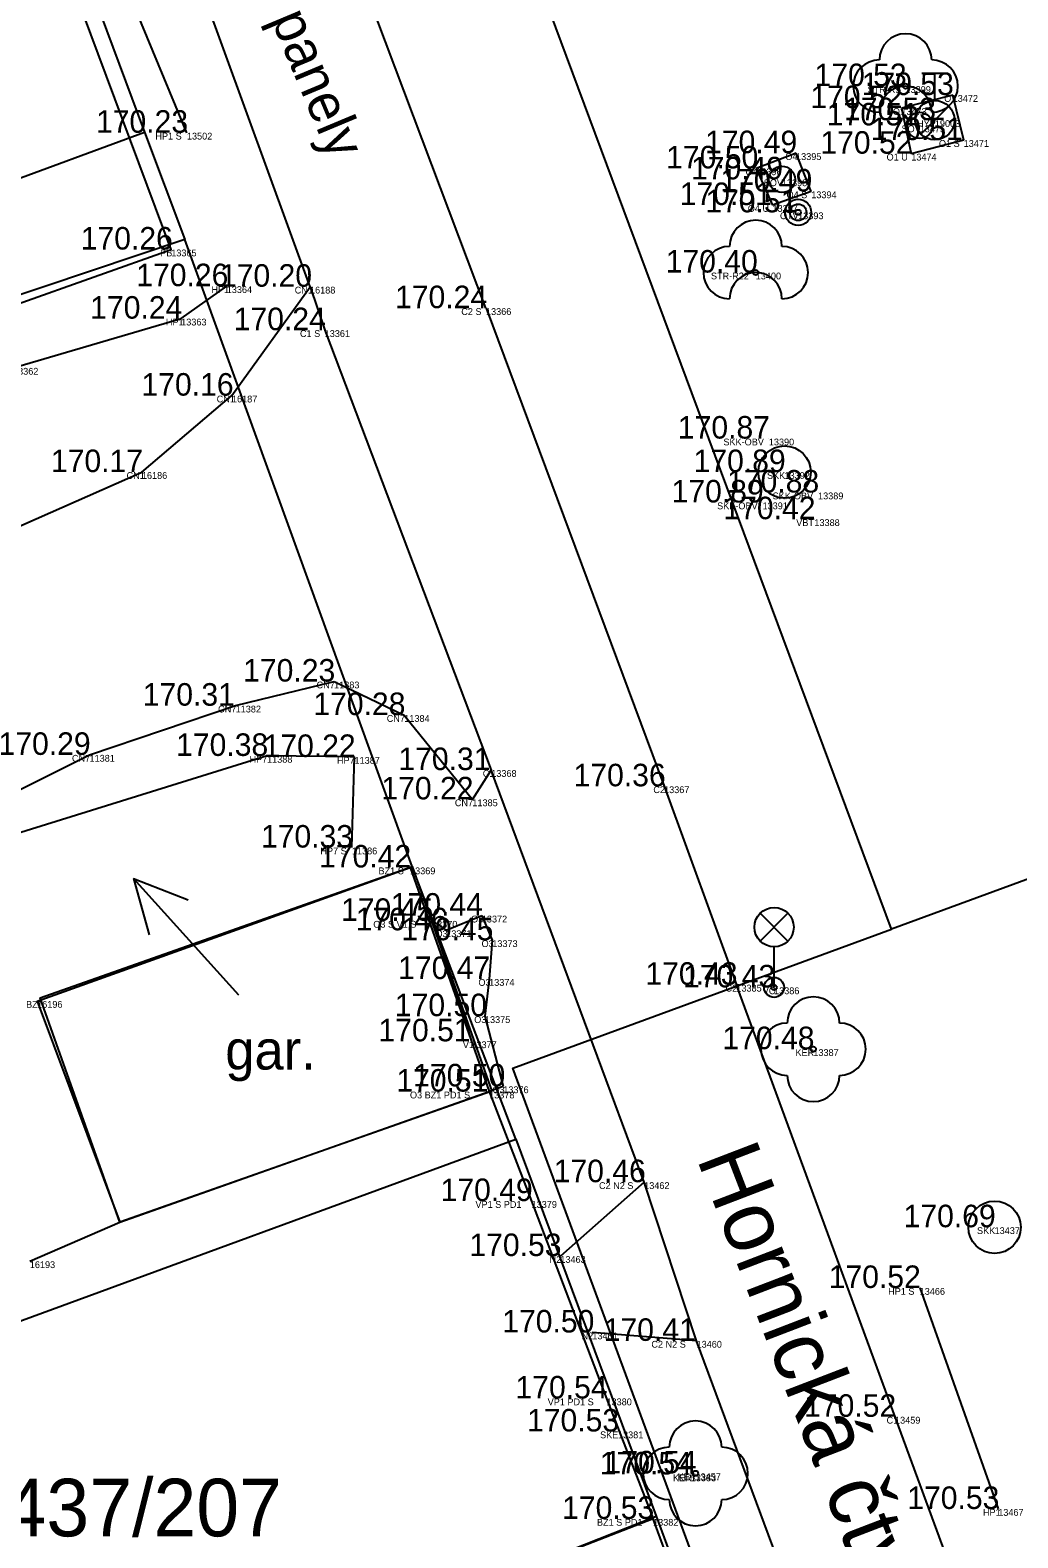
# Model space of a CAD drawing. Extents: x -566117 to -565580, y -1202428 to -1201938.
# Drawn here: x -565848.21 to -565829.36, y -1202287.08 to -1202258.29 of the extents above; entities that cross this region are included whole.
import ezdxf

# ---------------------------------------------------------------- set-up
doc = ezdxf.new("R2010")
doc.units = 0
for name, color, linetype in [('(Construction)', 7, 'Continuous'), ('1029', 7, 'Continuous'), ('_0', 7, 'Continuous'), ('Bod', 7, 'Continuous'), ('BUOVY_NEMĚŘ', 7, 'Continuous'), ('CIZÍ_NADZEM', 7, 'Continuous'), ('Implicitní', 7, 'Continuous'), ('Kanalizace', 7, 'Continuous'), ('Katastr', 7, 'Continuous'), ('Kod', 7, 'Continuous'), ('Oplocení', 7, 'Continuous'), ('POMOC_POPIS', 7, 'Continuous'), ('Voda', 7, 'Continuous'), ('Vrstva 59', 7, 'Continuous'), ('Výška', 7, 'Continuous'), ('ZELEŇ', 7, 'Continuous'), ('Zpevněné plohy', 7, 'Continuous'), ('Číslo', 7, 'Continuous')]:
    doc.layers.add(name, color=color, linetype=linetype)

# ---------------------------------------------------------------- blocks, each defined once
blk = doc.blocks.new('1029$2')
at = {"layer": 'Katastr'}
for p, q in [((0, 3.001), (-0.501, 2)), ((0, 0), (0, 3.001)), ((0, 3.001), (0.501, 2))]:
    blk.add_line(p, q, dxfattribs=at)
blk = doc.blocks.new('A$C69D74C1E')
at = {"layer": 'Katastr'}
for p, q in [((210.32, -168.76), (218.9, -191.8)), ((233.16, -207.02), (221, -174.32)), ((204.7, -197.03), (218.9, -191.8)), ((218.9, -191.8), (219.67, -193.85)), ((219.67, -193.85), (205.35, -198.65)), ((211.88, -216.2), (225.99, -211.03)), ((225.99, -211.03), (228.67, -218.23)), ((222.72, -220.57), (228.67, -218.23)), ((228.67, -218.23), (231.79, -226.64))]:
    blk.add_line(p, q, dxfattribs=at)
for points in [[(334.1, -183.79), (266.13, -208.77), (261.64, -196.56), (233.16, -207.02)], [(225.99, -211.03), (224.01, -205.82), (219.67, -193.85)], [(224.01, -205.82), (225.53, -210.11), (218.43, -212.61), (216.91, -208.33), (224.01, -205.82)], [(241.92, -253.02), (225.93, -209.67), (233.16, -207.02)]]:
    blk.add_lwpolyline(points, dxfattribs=at)
at = {"layer": '1029', "rotation": 42}
blk.add_blockref('1029$2', (220.7, -208.28), dxfattribs=at)
at = {"layer": 'Katastr'}
blk.add_text('Hornická čtvrť', height=1.2, rotation=291, dxfattribs=at).set_placement((229.435, -211.393))
blk.add_text('2437/207', height=1.1, dxfattribs=at).set_placement((215.39, -218.613))
blk = doc.blocks.new('T')
at = {"layer": 'Bod'}
blk.add_text('.', height=0.05, dxfattribs=at).set_placement((0, 0))
blk = doc.blocks.new('SV')
at = {"layer": 'Voda'}
blk.add_circle((0, 0), 0.25, dxfattribs=at)
blk = doc.blocks.new('OS')
at = {"layer": 'Voda'}
for radius in [0.25, 0.158, 0.05]:
    blk.add_circle((0, 0), radius, dxfattribs=at)
blk = doc.blocks.new('STROM')
at = {"layer": 'ZELEŇ'}
blk.add_circle((0, 0), 0.05, dxfattribs=at)
for centre, start, end in [((0, 0.5), 0, 180), ((-0.5, 0), 90, 270), ((0.5, 0), 270, 90), ((0, -0.5), 0, 180)]:
    blk.add_arc(centre, 0.5, start, end, dxfattribs=at)
blk = doc.blocks.new('3.13')
at = {"layer": 'ZELEŇ'}
blk.add_circle((0, 0), 0.1, dxfattribs=at)
for centre, start, end in [((0, 1), 0, 180), ((-1, 0), 90, 270), ((1, 0), 270, 90), ((0, -1), 180, 0)]:
    blk.add_arc(centre, 1, start, end, dxfattribs=at)
blk = doc.blocks.new('SAK')
at = {"layer": 'Kanalizace'}
blk.add_circle((0, 0), 0.5, dxfattribs=at)
blk = doc.blocks.new('LA')
at = {"layer": 'CIZÍ_NADZEM'}
for p, q in [((-0.265, 1.415), (0.265, 0.885)), ((-0.265, 0.885), (0.265, 1.415)), ((0, 0), (0, 0.775))]:
    blk.add_line(p, q, dxfattribs=at)
for centre, radius in [((0, 1.15), 0.375), ((0, 0), 0.19), ((0, 0), 0.05)]:
    blk.add_circle(centre, radius, dxfattribs=at)
blk = doc.blocks.new('HYP')
at = {"layer": 'CIZÍ_NADZEM'}
for p, q in [((-0.25, 0.899), (0.25, 0.899)), ((0, 0.375), (0, 0.899)), ((-0.265, -0.265), (0.265, 0.265))]:
    blk.add_line(p, q, dxfattribs=at)
blk.add_circle((0, 0), 0.375, dxfattribs=at)
blk = doc.blocks.new('POINT_DISPLAY')
at = {"layer": 'Implicitní'}
blk.add_line((0, 0), (0, 0), dxfattribs=at)

msp = doc.modelspace()

# ---------------------------------------------------------------- linework, layer by layer
at = {"layer": '(Construction)'}
msp.add_line((-565831.92, -1202298.61), (-565836.32, -1202286.72), dxfattribs=at)
msp.add_lwpolyline([(-565848.08, -1202276.83), (-565840.96, -1202274.28), (-565839.45, -1202278.56)], dxfattribs=at)
at = {"layer": '_0'}
msp.add_line((-565840.54, -1202275.3), (-565839.79, -1202277.6), dxfattribs=at)
at = {"layer": 'BUOVY_NEMĚŘ'}
for points in [[(-565848.08, -1202276.83), (-565846.5, -1202281.05), (-565839.45, -1202278.56)], [(-565836.32, -1202286.72), (-565842.21, -1202289.01), (-565850.46, -1202291.92), (-565849.71, -1202293.95), (-565847.35, -1202300.33)]]:
    msp.add_lwpolyline(points, dxfattribs=at)
at = {"layer": 'Oplocení'}
for p, q in [((-565839.45, -1202278.56), (-565838.64, -1202280.65)), ((-565838.64, -1202280.65), (-565837.21, -1202284.42)), ((-565848.221, -1202281.8), (-565846.5, -1202281.05)), ((-565837.21, -1202284.42), (-565836.32, -1202286.72))]:
    msp.add_line(p, q, dxfattribs=at)
msp.add_lwpolyline([(-565859.65, -1202267.3), (-565851.41, -1202264.57), (-565845.52, -1202262.48), (-565852, -1202245.12)], dxfattribs=at)
at = {"layer": 'ZELEŇ'}
for p, q in [((-565845.22, -1202260.25), (-565847.55, -1202254.63)), ((-565845.33, -1202263.8), (-565844.46, -1202263.18)), ((-565848.54, -1202264.74), (-565845.33, -1202263.8)), ((-565843.69, -1202272.15), (-565850.23, -1202274.18)), ((-565842.02, -1202272.17), (-565843.69, -1202272.15)), ((-565842.07, -1202273.9), (-565842.02, -1202272.17)), ((-565831.23, -1202282.31), (-565829.73, -1202286.53))]:
    msp.add_line(p, q, dxfattribs=at)
at = {"layer": 'Zpevněné plohy'}
for p, q in [((-565830.6, -1202259.53), (-565831.58, -1202259.78)), ((-565831.58, -1202259.78), (-565831.39, -1202260.65)), ((-565830.39, -1202260.39), (-565830.6, -1202259.53)), ((-565833.59, -1202260.64), (-565834.35, -1202260.93)), ((-565833.3, -1202261.37), (-565833.59, -1202260.64)), ((-565830.39, -1202260.39), (-565831.39, -1202260.65)), ((-565834.35, -1202260.93), (-565834.04, -1202261.63)), ((-565833.3, -1202261.37), (-565834.04, -1202261.63)), ((-565844.36, -1202265.27), (-565842.87, -1202263.19)), ((-565839.51, -1202263.6), (-565836.11, -1202272.73)), ((-565846.08, -1202266.73), (-565844.36, -1202265.27)), ((-565850.63, -1202268.74), (-565846.08, -1202266.73)), ((-565844.29, -1202271.19), (-565842.41, -1202270.73)), ((-565842.41, -1202270.73), (-565841.07, -1202271.37)), ((-565847.08, -1202272.13), (-565844.29, -1202271.19)), ((-565850.71, -1202273.94), (-565847.08, -1202272.13)), ((-565836.11, -1202272.73), (-565834.73, -1202276.52)), ((-565840.54, -1202275.3), (-565840.27, -1202275.48)), ((-565840.27, -1202275.48), (-565839.59, -1202275.2)), ((-565839.59, -1202275.2), (-565839.39, -1202275.67)), ((-565839.39, -1202275.67), (-565839.45, -1202276.41)), ((-565839.45, -1202276.41), (-565839.53, -1202277.12)), ((-565839.53, -1202277.12), (-565839.18, -1202278.46)), ((-565839.18, -1202278.46), (-565839.45, -1202278.56)), ((-565836.49, -1202280.29), (-565838.09, -1202281.7)), ((-565835.49, -1202283.32), (-565837.48, -1202283.16))]:
    msp.add_line(p, q, dxfattribs=at)
for points in [[(-565842.87, -1202263.19), (-565844.9, -1202257.61), (-565851.34, -1202240.35)], [(-565839.511, -1202263.6), (-565842.46, -1202255.77), (-565843.81, -1202252.08)], [(-565842.87, -1202263.19), (-565842.59, -1202264.02), (-565839.41, -1202272.42)], [(-565841.07, -1202271.37), (-565839.77, -1202272.98), (-565839.41, -1202272.42)], [(-565835.49, -1202283.32), (-565836.49, -1202280.29), (-565839.41, -1202272.42)], [(-565827.1, -1202297.27), (-565831.7, -1202284.77), (-565834.73, -1202276.52)], [(-565829.88, -1202298.37), (-565831.22, -1202294.83), (-565835.49, -1202283.32)]]:
    msp.add_lwpolyline(points, dxfattribs=at)

# ---------------------------------------------------------------- block references
at = {"layer": 'Bod'}
for name, p in [('POINT_DISPLAY', (-565831.5, -1202259.36)), ('POINT_DISPLAY', (-565831.58, -1202259.78)), ('POINT_DISPLAY', (-565830.6, -1202259.53)), ('POINT_DISPLAY', (-565830.94, -1202260.01)), ('POINT_DISPLAY', (-565845.22, -1202260.25)), ('POINT_DISPLAY', (-565831.23, -1202260.11)), ('POINT_DISPLAY', (-565833.59, -1202260.64)), ('POINT_DISPLAY', (-565830.39, -1202260.39)), ('POINT_DISPLAY', (-565834.35, -1202260.93)), ('POINT_DISPLAY', (-565831.39, -1202260.65)), ('POINT_DISPLAY', (-565833.86, -1202261.14)), ('POINT_DISPLAY', (-565833.3, -1202261.37)), ('POINT_DISPLAY', (-565834.04, -1202261.63)), ('POINT_DISPLAY', (-565833.55, -1202261.77)), ('POINT_DISPLAY', (-565845.52, -1202262.48)), ('POINT_DISPLAY', (-565834.36, -1202262.92)), ('POINT_DISPLAY', (-565844.46, -1202263.18)), ('POINT_DISPLAY', (-565842.87, -1202263.19)), ('POINT_DISPLAY', (-565845.33, -1202263.8)), ('POINT_DISPLAY', (-565839.51, -1202263.6)), ('POINT_DISPLAY', (-565842.59, -1202264.02)), ('POINT_DISPLAY', (-565844.36, -1202265.27)), ('POINT_DISPLAY', (-565834.11, -1202266.09)), ('POINT_DISPLAY', (-565846.08, -1202266.73)), ('POINT_DISPLAY', (-565833.81, -1202266.73)), ('POINT_DISPLAY', (-565833.17, -1202267.12)), ('POINT_DISPLAY', (-565834.23, -1202267.31)), ('POINT_DISPLAY', (-565833.24, -1202267.63)), ('T', (-565833.24, -1202267.63)), ('POINT_DISPLAY', (-565842.41, -1202270.73)), ('POINT_DISPLAY', (-565844.29, -1202271.19)), ('POINT_DISPLAY', (-565841.07, -1202271.37)), ('POINT_DISPLAY', (-565847.08, -1202272.13)), ('POINT_DISPLAY', (-565843.69, -1202272.15)), ('POINT_DISPLAY', (-565842.02, -1202272.17)), ('POINT_DISPLAY', (-565839.41, -1202272.42)), ('POINT_DISPLAY', (-565836.11, -1202272.73)), ('POINT_DISPLAY', (-565839.77, -1202272.98)), ('POINT_DISPLAY', (-565842.07, -1202273.9)), ('POINT_DISPLAY', (-565840.96, -1202274.28)), ('POINT_DISPLAY', (-565840.54, -1202275.3)), ('POINT_DISPLAY', (-565839.59, -1202275.2)), ('POINT_DISPLAY', (-565840.27, -1202275.48)), ('POINT_DISPLAY', (-565839.39, -1202275.67)), ('POINT_DISPLAY', (-565839.45, -1202276.41)), ('POINT_DISPLAY', (-565834.73, -1202276.52)), ('POINT_DISPLAY', (-565834.01, -1202276.57)), ('POINT_DISPLAY', (-565848.08, -1202276.83)), ('POINT_DISPLAY', (-565839.53, -1202277.12)), ('POINT_DISPLAY', (-565839.79, -1202277.6)), ('POINT_DISPLAY', (-565833.26, -1202277.75)), ('POINT_DISPLAY', (-565839.18, -1202278.46)), ('POINT_DISPLAY', (-565839.45, -1202278.56)), ('POINT_DISPLAY', (-565836.49, -1202280.29)), ('POINT_DISPLAY', (-565838.64, -1202280.65)), ('POINT_DISPLAY', (-565829.8, -1202281.15)), ('POINT_DISPLAY', (-565838.09, -1202281.7)), ('POINT_DISPLAY', (-565831.23, -1202282.31)), ('POINT_DISPLAY', (-565837.48, -1202283.16)), ('POINT_DISPLAY', (-565835.49, -1202283.32)), ('POINT_DISPLAY', (-565837.21, -1202284.42)), ('POINT_DISPLAY', (-565831.7, -1202284.77)), ('POINT_DISPLAY', (-565836.99, -1202285.05)), ('POINT_DISPLAY', (-565835.6, -1202285.87)), ('POINT_DISPLAY', (-565835.51, -1202285.85)), ('POINT_DISPLAY', (-565829.73, -1202286.53)), ('POINT_DISPLAY', (-565836.32, -1202286.72))]:
    msp.add_blockref(name, p, dxfattribs=at)
at = {"layer": 'CIZÍ_NADZEM'}
for name, p in [('HYP', (-565830.94, -1202260.01)), ('LA', (-565834.01, -1202276.57))]:
    msp.add_blockref(name, p, dxfattribs=at)
at = {"layer": 'Implicitní'}
msp.add_blockref('A$C69D74C1E', (-566064.93, -1202068.44), dxfattribs=at)
at = {"layer": 'Kanalizace'}
for p in [(-565833.81, -1202266.73), (-565829.8, -1202281.15)]:
    msp.add_blockref('SAK', p, dxfattribs=at)
at = {"layer": 'Voda'}
for name, p in [('SV', (-565831.23, -1202260.11)), ('SV', (-565833.86, -1202261.14)), ('OS', (-565833.55, -1202261.77))]:
    msp.add_blockref(name, p, dxfattribs=at)
at = {"layer": 'Vrstva 59', "xscale": 0.5, "yscale": 0.5}
for p in [(-565833.26, -1202277.75), (-565835.51, -1202285.85)]:
    msp.add_blockref('3.13', p, dxfattribs=at)
at = {"layer": 'ZELEŇ'}
for p in [(-565831.5, -1202259.36), (-565834.36, -1202262.92)]:
    msp.add_blockref('STROM', p, dxfattribs=at)

# ---------------------------------------------------------------- texts
at = {"layer": 'Kod'}
for s, p in [('STR-R9', (-565832.225, -1202259.49)), ('O1', (-565831.742, -1202259.91)), ('O1', (-565830.762, -1202259.66)), ('HYP', (-565831.281, -1202260.14)), ('HP1 S', (-565845.822, -1202260.38)), ('SOV', (-565831.577, -1202260.24)), ('O4', (-565833.795, -1202260.77)), ('O1 S', (-565830.862, -1202260.52)), ('O4', (-565834.555, -1202261.06)), ('O1 U', (-565831.862, -1202260.78)), ('SOV', (-565834.207, -1202261.27)), ('O4 S', (-565833.772, -1202261.5)), ('O4 U', (-565834.512, -1202261.76)), ('OTV', (-565833.897, -1202261.9)), ('PB', (-565845.731, -1202262.61)), ('STR-R22', (-565835.215, -1202263.05)), ('HP1', (-565844.752, -1202263.31)), ('CN1', (-565843.162, -1202263.32)), ('HP1', (-565845.622, -1202263.93)), ('C2 S', (-565839.982, -1202263.73)), ('C1 S', (-565843.062, -1202264.15)), ('CN1', (-565844.652, -1202265.4)), ('SKK-OBV', (-565834.977, -1202266.22)), ('CN1', (-565846.372, -1202266.86)), ('SKK', (-565834.145, -1202266.86)), ('SKK-OBV', (-565834.037, -1202267.25)), ('SKK-OBV', (-565835.097, -1202267.44)), ('VBT', (-565833.587, -1202267.76)), ('CN7', (-565842.745, -1202270.86)), ('CN7', (-565844.625, -1202271.32)), ('CN7', (-565841.405, -1202271.5)), ('CN7', (-565847.415, -1202272.26)), ('HP7', (-565844.025, -1202272.28)), ('HP7', (-565842.355, -1202272.3)), ('C1', (-565839.572, -1202272.55)), ('C2', (-565836.315, -1202272.86)), ('CN7', (-565840.105, -1202273.11)), ('HP7 S', (-565842.672, -1202274.03)), ('BZ1 S', (-565841.562, -1202274.41)), ('O3 S V1 S', (-565841.662, -1202275.43)), ('O3', (-565839.795, -1202275.33)), ('O3', (-565840.475, -1202275.61)), ('O3', (-565839.595, -1202275.8)), ('O3', (-565839.655, -1202276.54)), ('C2', (-565834.935, -1202276.65)), ('VO', (-565834.226, -1202276.7)), ('BZ', (-565848.291, -1202276.96)), ('O3', (-565839.735, -1202277.25)), ('V1', (-565839.952, -1202277.73)), ('KER', (-565833.601, -1202277.88)), ('O3', (-565839.385, -1202278.59)), ('O3 BZ1 PD1 S', (-565840.962, -1202278.69)), ('C2 N2 S', (-565837.352, -1202280.42)), ('VP1 S PD1', (-565839.712, -1202280.78)), ('SKK', (-565830.135, -1202281.28)), ('N2', (-565838.295, -1202281.83)), ('HP1 S', (-565831.832, -1202282.44)), ('N2', (-565837.685, -1202283.29)), ('C2 N2 S', (-565836.352, -1202283.45)), ('VP1 PD1 S', (-565838.332, -1202284.55)), ('C1', (-565831.862, -1202284.9)), ('SKE', (-565837.332, -1202285.18)), ('KER', (-565835.941, -1202286)), ('KER', (-565835.851, -1202285.98)), ('HP1', (-565830.022, -1202286.66)), ('BZ1 S PD1', (-565837.392, -1202286.85))]:
    msp.add_text(s, height=0.13, dxfattribs=at).set_placement(p)
at = {"layer": 'POMOC_POPIS'}
msp.add_text('panely', height=0.75, rotation=292.7197, dxfattribs=at).set_placement((-565843.624, -1202258.076))
msp.add_text('gar.', height=0.75, dxfattribs=at).set_placement((-565844.488, -1202278.139))
at = {"layer": 'Výška'}
for s, p in [('170.53 ', (-565833.237, -1202259.36)), ('170.53 ', (-565832.337, -1202259.53)), ('170.52 ', (-565833.317, -1202259.78)), ('170.51 ', (-565833.003, -1202260.11)), ('170.53 ', (-565832.677, -1202260.01)), ('170.23 ', (-565846.957, -1202260.25)), ('170.51 ', (-565832.163, -1202260.39)), ('170.49 ', (-565835.327, -1202260.64)), ('170.52 ', (-565833.127, -1202260.65)), ('170.50 ', (-565836.07, -1202260.93)), ('170.49 ', (-565835.597, -1202261.14)), ('170.49 ', (-565835.037, -1202261.37)), ('170.51 ', (-565835.813, -1202261.63)), ('170.51 ', (-565835.323, -1202261.77)), ('170.26 ', (-565847.248, -1202262.48)), ('170.40 ', (-565836.08, -1202262.92)), ('170.26 ', (-565846.188, -1202263.18)), ('170.20 ', (-565844.59, -1202263.19)), ('170.24 ', (-565841.247, -1202263.6)), ('170.24 ', (-565847.067, -1202263.8)), ('170.24 ', (-565844.327, -1202264.02)), ('170.16 ', (-565846.088, -1202265.27)), ('170.87 ', (-565835.847, -1202266.09)), ('170.17 ', (-565847.817, -1202266.73)), ('170.89 ', (-565835.547, -1202266.73)), ('170.88 ', (-565834.907, -1202267.12)), ('170.89 ', (-565835.967, -1202267.31)), ('170.42 ', (-565834.977, -1202267.63)), ('170.23 ', (-565844.147, -1202270.73)), ('170.31 ', (-565846.063, -1202271.19)), ('170.28 ', (-565842.807, -1202271.37)), ('170.29 ', (-565848.817, -1202272.13)), ('170.38 ', (-565845.427, -1202272.15)), ('170.22 ', (-565843.757, -1202272.17)), ('170.31 ', (-565841.183, -1202272.42)), ('170.36 ', (-565837.838, -1202272.73)), ('170.22 ', (-565841.507, -1202272.98)), ('170.33 ', (-565843.807, -1202273.9)), ('170.42 ', (-565842.697, -1202274.28)), ('170.45 ', (-565842.277, -1202275.3)), ('170.44 ', (-565841.327, -1202275.2)), ('170.46 ', (-565841.998, -1202275.48)), ('170.45 ', (-565841.127, -1202275.67)), ('170.47 ', (-565841.187, -1202276.41)), ('170.43 ', (-565836.467, -1202276.52)), ('170.43 ', (-565835.747, -1202276.57)), ('170.50 ', (-565841.25, -1202277.12)), ('170.51 ', (-565841.563, -1202277.6)), ('170.48 ', (-565834.997, -1202277.75)), ('170.51 ', (-565841.223, -1202278.56)), ('170.50 ', (-565840.9, -1202278.46)), ('170.46 ', (-565838.218, -1202280.29)), ('170.49 ', (-565840.377, -1202280.65)), ('170.69 ', (-565831.537, -1202281.15)), ('170.53 ', (-565839.827, -1202281.7)), ('170.52 ', (-565832.967, -1202282.31)), ('170.50 ', (-565839.2, -1202283.16)), ('170.41 ', (-565837.263, -1202283.32)), ('170.54 ', (-565838.947, -1202284.42)), ('170.52 ', (-565833.437, -1202284.77)), ('170.53 ', (-565838.727, -1202285.05)), ('170.54 ', (-565837.337, -1202285.87)), ('170.54 ', (-565837.247, -1202285.85)), ('170.53 ', (-565831.467, -1202286.53)), ('170.53 ', (-565838.057, -1202286.72))]:
    msp.add_text(s, height=0.43, dxfattribs=at).set_placement(p)
at = {"layer": 'Číslo'}
for s, p in [('13399', (-565831.5, -1202259.49)), ('13473', (-565831.58, -1202259.91)), ('13472', (-565830.6, -1202259.66)), ('19003', (-565830.94, -1202260.14)), ('13502', (-565845.22, -1202260.38)), ('13475', (-565831.23, -1202260.24)), ('13395', (-565833.59, -1202260.77)), ('13471', (-565830.39, -1202260.52)), ('13396', (-565834.35, -1202261.06)), ('13474', (-565831.39, -1202260.78)), ('13398', (-565833.86, -1202261.27)), ('13394', (-565833.3, -1202261.5)), ('13397', (-565834.04, -1202261.76)), ('13393', (-565833.55, -1202261.9)), ('13365', (-565845.52, -1202262.61)), ('13400', (-565834.36, -1202263.05)), ('13364', (-565844.46, -1202263.31)), ('16188', (-565842.87, -1202263.32)), ('13363', (-565845.33, -1202263.93)), ('13366', (-565839.51, -1202263.73)), ('13361', (-565842.59, -1202264.15)), ('13362', (-565848.54, -1202264.87)), ('16187', (-565844.36, -1202265.4)), ('13390', (-565834.11, -1202266.22)), ('16186', (-565846.08, -1202266.86)), ('13392', (-565833.81, -1202266.86)), ('13389', (-565833.17, -1202267.25)), ('13391', (-565834.23, -1202267.44)), ('13388', (-565833.24, -1202267.76)), ('11383', (-565842.41, -1202270.86)), ('11382', (-565844.29, -1202271.32)), ('11384', (-565841.07, -1202271.5)), ('11381', (-565847.08, -1202272.26)), ('11388', (-565843.69, -1202272.28)), ('11387', (-565842.02, -1202272.3)), ('13368', (-565839.41, -1202272.55)), ('13367', (-565836.11, -1202272.86)), ('11385', (-565839.77, -1202273.11)), ('11386', (-565842.07, -1202274.03)), ('13369', (-565840.96, -1202274.41)), ('13370', (-565840.54, -1202275.43)), ('13372', (-565839.59, -1202275.33)), ('13371', (-565840.27, -1202275.61)), ('13373', (-565839.39, -1202275.8)), ('13374', (-565839.45, -1202276.54)), ('13385', (-565834.73, -1202276.65)), ('13386', (-565834.01, -1202276.7)), ('16196', (-565848.08, -1202276.96)), ('13375', (-565839.53, -1202277.25)), ('13377', (-565839.79, -1202277.73)), ('13387', (-565833.26, -1202277.88)), ('13376', (-565839.18, -1202278.59)), ('13378', (-565839.45, -1202278.69)), ('13462', (-565836.49, -1202280.42)), ('13379', (-565838.64, -1202280.78)), ('13437', (-565829.8, -1202281.28)), ('16193', (-565848.22, -1202281.93)), ('13463', (-565838.09, -1202281.83)), ('13466', (-565831.23, -1202282.44)), ('13461', (-565837.48, -1202283.29)), ('13460', (-565835.49, -1202283.45)), ('13380', (-565837.21, -1202284.55)), ('13459', (-565831.7, -1202284.9)), ('13381', (-565836.99, -1202285.18)), ('13383', (-565835.6, -1202286)), ('13457', (-565835.51, -1202285.98)), ('13467', (-565829.73, -1202286.66)), ('13382', (-565836.32, -1202286.85))]:
    msp.add_text(s, height=0.13, dxfattribs=at).set_placement(p)

doc.saveas('drawing.dxf')
